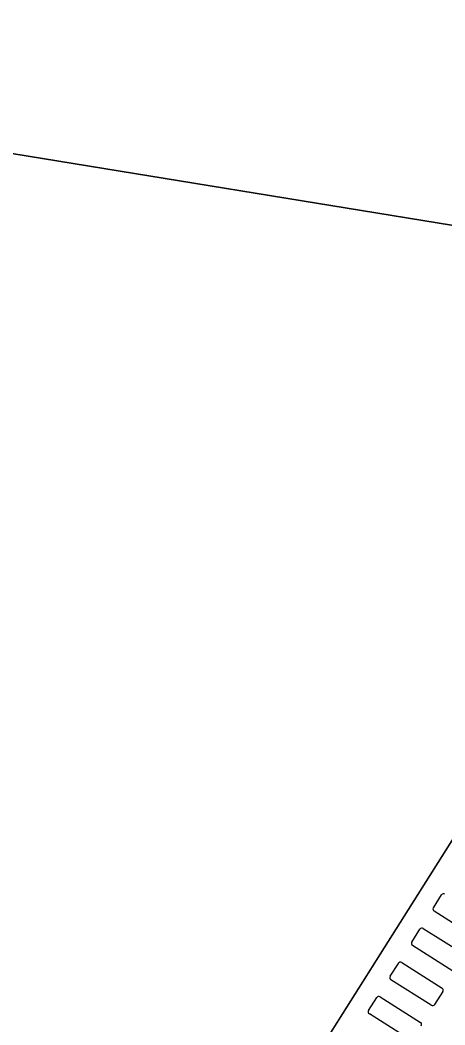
# Model space of a CAD drawing. Extents: x -746176 to -739709, y -1128407 to -1124482.
# Drawn here: x -743177.984 to -743177.46, y -1127098.259 to -1127097.018 of the extents above; entities that cross this region are included whole.
import ezdxf

# ---------------------------------------------------------------- set-up
doc = ezdxf.new("R2010")
doc.units = 0
for name, color, linetype in [('Vrstva 25', 7, 'Continuous'), ('Vrstva 48', 7, 'Continuous'), ('Vrstva 49', 7, 'Continuous')]:
    doc.layers.add(name, color=color, linetype=linetype)

msp = doc.modelspace()

# ---------------------------------------------------------------- linework, layer by layer
at = {"layer": 'Vrstva 25'}
msp.add_line((-743164.2843, -1127099.4154), (-743182.4996, -1127096.4495), dxfattribs=at)
at = {"layer": 'Vrstva 48'}
for p, q in [((-743182.4981, -1127096.4502), (-743177.0163, -1127097.3423)), ((-743177.0163, -1127097.3423), (-743182.4981, -1127096.4502)), ((-743178.1763, -1127099.1798), (-743177.0163, -1127097.3423))]:
    msp.add_line(p, q, dxfattribs=at)
at = {"layer": 'Vrstva 49'}
msp.add_line((-743177.7966, -1127098.5784), (-743177.2628, -1127097.7328), dxfattribs=at)
msp.add_lwpolyline([(-743177.6275, -1127098.6852), (-743177.0937, -1127097.8396), (-743177.2628, -1127097.7328), (-743177.7966, -1127098.5784)], close=True, dxfattribs=at)
for points in [[(-743177.474, -1127098.1142), (-743177.4639, -1127098.0982)], [(-743177.4232, -1127098.1498), (-743177.4731, -1127098.1183)], [(-743177.5007, -1127098.1564), (-743177.4905, -1127098.1404)], [(-743177.4864, -1127098.1395), (-743177.4365, -1127098.171)], [(-743177.4498, -1127098.1921), (-743177.4997, -1127098.1606)], [(-743177.5131, -1127098.1817), (-743177.4632, -1127098.2132)], [(-743177.5273, -1127098.1986), (-743177.5172, -1127098.1826)], [(-743177.4765, -1127098.2343), (-743177.5264, -1127098.2028)], [(-743177.4622, -1127098.2173), (-743177.4724, -1127098.2333)], [(-743177.554, -1127098.2409), (-743177.5439, -1127098.2248)], [(-743177.5397, -1127098.2239), (-743177.4898, -1127098.2554)], [(-743177.5032, -1127098.2765), (-743177.553, -1127098.245)]]:
    msp.add_lwpolyline(points, dxfattribs=at)
for centre, start, end in [((-743177.4614, -1127098.0998), 57.7363, 147.7363), ((-743177.4715, -1127098.1158), 147.7363, 237.7363), ((-743177.488, -1127098.142), 57.7363, 147.7363), ((-743177.4981, -1127098.158), 147.7363, 237.7363), ((-743177.5147, -1127098.1842), 57.7363, 147.7363), ((-743177.5248, -1127098.2003), 147.7363, 237.7363), ((-743177.4648, -1127098.2157), 327.7363, 57.7363), ((-743177.5413, -1127098.2264), 57.7363, 147.7363), ((-743177.5514, -1127098.2425), 147.7363, 237.7363), ((-743177.4749, -1127098.2317), 237.7363, 327.7363), ((-743177.4914, -1127098.2579), 327.7363, 57.7363)]:
    msp.add_arc(centre, 0.003, start, end, dxfattribs=at)

doc.saveas('drawing.dxf')
